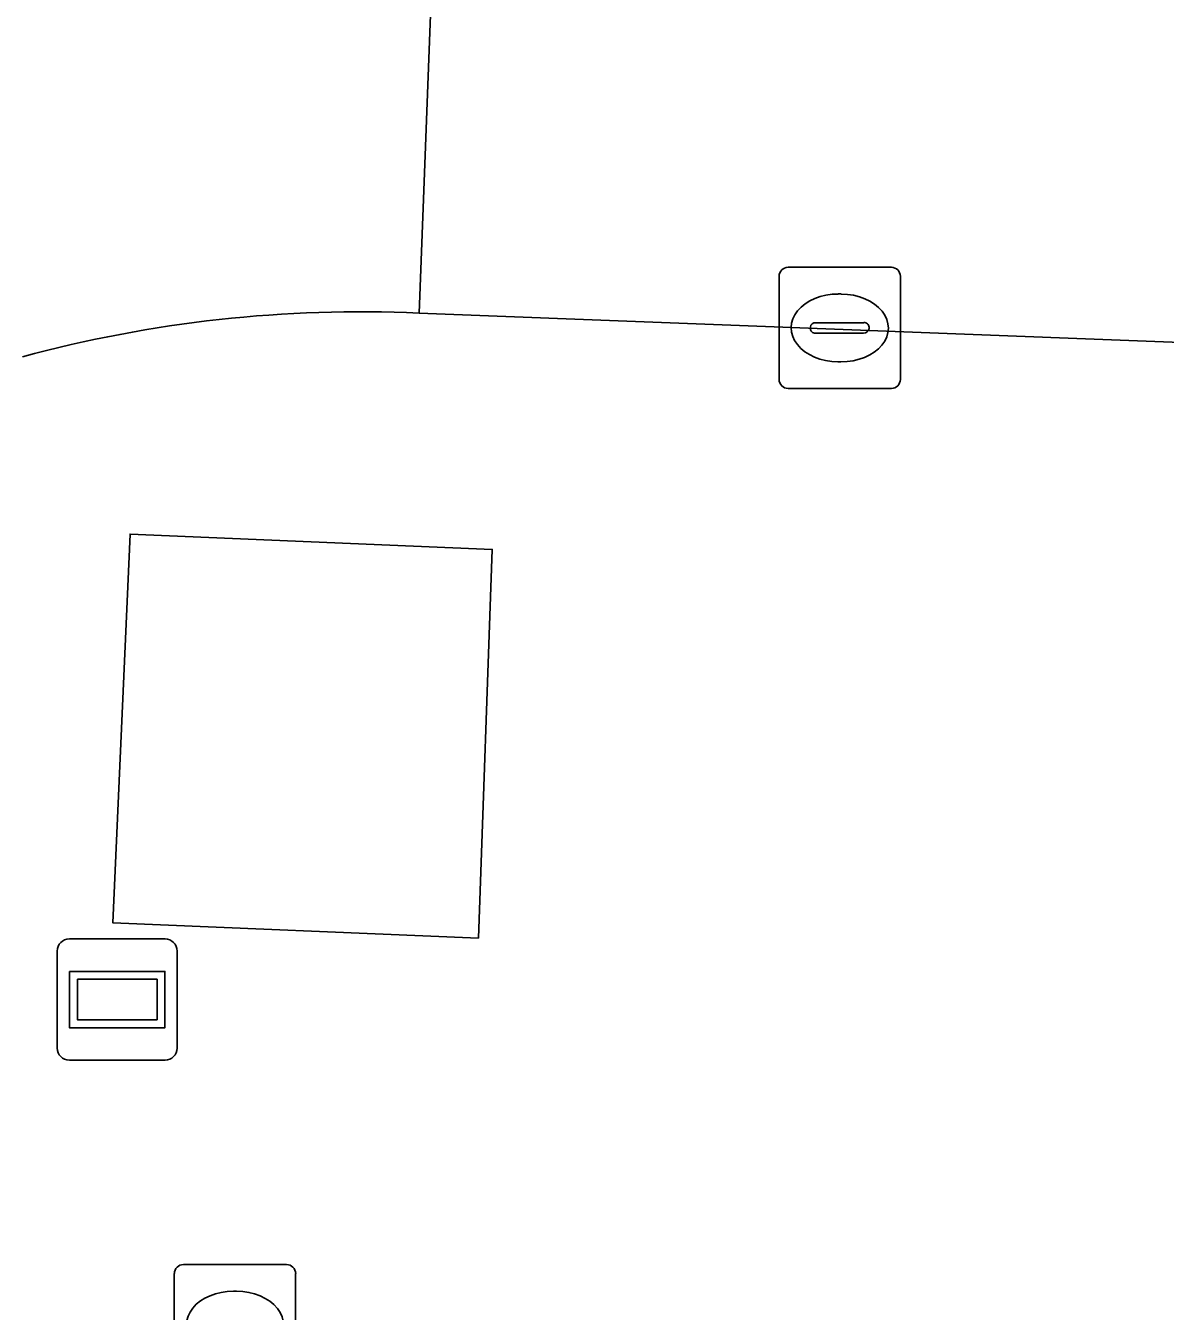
# Model space of a CAD drawing. Extents: x 160888 to 161385, y 386490 to 386908.
# Drawn here: x 161047.88 to 161057.28, y 386753.08 to 386763.68 of the extents above; entities that cross this region are included whole.
import ezdxf

# ---------------------------------------------------------------- set-up
doc = ezdxf.new("R2010")
doc.units = 0
for name, color, linetype in [('IMGEO_Groenvoorziening', 7, 'Continuous'), ('IMGEO_Kolk', 7, 'Continuous'), ('IMGEO_Reclamebord', 7, 'Continuous'), ('IMGEO_Rijbaan_lokaal_open', 7, 'Continuous'), ('IMGEO_Voetpad_open', 7, 'Continuous')]:
    doc.layers.add(name, color=color, linetype=linetype)

msp = doc.modelspace()

# ---------------------------------------------------------------- linework, layer by layer
at = {"layer": 'IMGEO_Groenvoorziening'}
msp.add_lwpolyline([(161051.617, 386756.155), (161051.73, 386759.363), (161048.742, 386759.49), (161048.6, 386756.28)], close=True, dxfattribs=at)
at = {"layer": 'IMGEO_Kolk'}
for p, q in [((161054.172, 386761.691), (161055.024, 386761.691)), ((161054.097, 386760.765), (161054.097, 386761.617)), ((161055.098, 386761.617), (161055.098, 386760.765)), ((161054.585, 386761.471), (161054.61, 386761.471)), ((161054.356, 386761.185), (161054.356, 386761.197)), ((161054.399, 386761.234), (161054.797, 386761.234)), ((161054.84, 386761.197), (161054.84, 386761.185)), ((161054.794, 386761.148), (161054.396, 386761.148)), ((161054.608, 386760.911), (161054.583, 386760.911)), ((161055.024, 386760.691), (161054.172, 386760.691)), ((161049.182, 386753.461), (161050.034, 386753.461)), ((161049.107, 386752.535), (161049.107, 386753.387)), ((161050.108, 386753.387), (161050.108, 386752.535)), ((161049.595, 386753.241), (161049.62, 386753.241))]:
    msp.add_line(p, q, dxfattribs=at)
for points in [[(161054.172, 386761.691), (161055.024, 386761.691)], [(161054.097, 386760.765), (161054.097, 386761.617)], [(161055.098, 386761.617), (161055.098, 386760.765)], [(161055.024, 386760.691), (161054.172, 386760.691)], [(161049.182, 386753.461), (161050.034, 386753.461)], [(161049.107, 386752.535), (161049.107, 386753.387)], [(161050.108, 386753.387), (161050.108, 386752.535)]]:
    msp.add_lwpolyline(points, dxfattribs=at)
for centre, radius, start, end in [((161054.174, 386761.615), 0.0765, 91.552, 178.448), ((161054.174, 386761.615), 0.0765, 91.552, 178.448), ((161055.022, 386761.615), 0.0765, 1.552, 88.448), ((161055.022, 386761.615), 0.0765, 1.552, 88.448), ((161054.396, 386761.194), 0.0403, 85.8775, 175.7526), ((161054.393, 386761.184), 0.0366, 178.938, 274.7102), ((161054.797, 386761.191), 0.043, 264.8664, 352.4533), ((161054.801, 386761.196), 0.0386, 1.7309, 96.639), ((161054.174, 386760.767), 0.0765, 181.552, 268.448), ((161054.174, 386760.767), 0.0765, 181.552, 268.448), ((161055.022, 386760.767), 0.0765, 271.552, 358.448), ((161055.022, 386760.767), 0.0765, 271.552, 358.448), ((161049.184, 386753.385), 0.0765, 91.552, 178.448), ((161049.184, 386753.385), 0.0765, 91.552, 178.448), ((161050.032, 386753.385), 0.0765, 1.552, 88.448), ((161050.032, 386753.385), 0.0765, 1.552, 88.448)]:
    msp.add_arc(centre, radius, start, end, dxfattribs=at)
for centre, major_axis, ratio, start_param, end_param in [((161054.584, 386761.191), (-0.387, 0.002), 0.722429, 4.712389, 7.853982), ((161054.609, 386761.191), (-0.39, 0.002), 0.717154, 1.570796, 4.712389), ((161049.594, 386752.961), (-0.387, 0.002), 0.722429, 4.712389, 7.853982), ((161049.619, 386752.961), (-0.39, 0.002), 0.717154, 1.570796, 4.712389)]:
    msp.add_ellipse(centre, major_axis=major_axis, ratio=ratio, start_param=start_param, end_param=end_param, dxfattribs=at)
at = {"layer": 'IMGEO_Reclamebord'}
for p, q in [((161048.241, 386756.148), (161049.031, 386756.148)), ((161049.031, 386756.148), (161048.241, 386756.148)), ((161048.141, 386755.248), (161048.141, 386756.048)), ((161048.141, 386756.048), (161048.141, 386755.248)), ((161049.131, 386756.048), (161049.131, 386755.248)), ((161049.131, 386755.248), (161049.131, 386756.048)), ((161049.031, 386755.148), (161048.241, 386755.148)), ((161048.241, 386755.148), (161049.031, 386755.148))]:
    msp.add_line(p, q, dxfattribs=at)
for points in [[(161048.242, 386755.88), (161049.03, 386755.88), (161049.03, 386755.416), (161048.242, 386755.416), (161048.242, 386755.88)], [(161048.307, 386755.815), (161048.307, 386755.481), (161048.965, 386755.481), (161048.965, 386755.815), (161048.307, 386755.815)]]:
    msp.add_lwpolyline(points, dxfattribs=at)
for centre, start, end in [((161048.241, 386756.048), 90, 180), ((161048.241, 386756.048), 90, 180), ((161049.031, 386756.048), 0, 90), ((161049.031, 386756.048), 360, 90), ((161048.241, 386755.248), 180, 270), ((161048.241, 386755.248), 180, 270), ((161049.031, 386755.248), 270, 0), ((161049.031, 386755.248), 270, 0)]:
    msp.add_arc(centre, 0.1, start, end, dxfattribs=at)
at = {"layer": 'IMGEO_Rijbaan_lokaal_open'}
msp.add_lwpolyline([(161123.471, 386765.083), (161122.754, 386764.747), (161121.166, 386764.598), (161120.987, 386764.606), (161099.456, 386765.491), (161096.312, 386765.62), (161077.44, 386766.396), (161074.326, 386766.524), (161051.361, 386767.468), (161051.127, 386761.313), (161096.837, 386759.553), (161132.404, 386758.088), (161135.202, 386826.738)], dxfattribs=at)
at = {"layer": 'IMGEO_Voetpad_open'}
for points in [[(161051.127, 386761.313), (161051.361, 386767.468), (161050.604, 386767.486), (161050.853, 386773.312), (161051.586, 386773.272), (161051.796, 386778.806), (161051.046, 386778.826), (161051.438, 386789.029), (161052.192, 386789.019), (161052.404, 386794.558), (161051.66, 386794.598), (161052.061, 386804.77), (161052.802, 386804.71), (161053.043, 386810.307), (161052.307, 386810.348), (161052.695, 386820.527)], [(161067.82, 386734.914), (161068.422, 386750), (161068.579, 386753.93), (161067.08, 386753.989), (161067.267, 386758.696), (161068.766, 386758.636), (161068.761, 386758.511), (161088.742, 386757.7), (161088.151, 386743.344), (161090.349, 386743.254), (161090.937, 386757.602), (161136.481, 386755.736), (161136.569, 386757.969), (161137.063, 386770.156), (161132.404, 386758.088), (161096.837, 386759.553), (161051.127, 386761.313)]]:
    msp.add_lwpolyline(points, dxfattribs=at)
msp.add_lwpolyline([(161048.6, 386756.28), (161048.742, 386759.49), (161051.73, 386759.363), (161051.617, 386756.155)], close=True, dxfattribs=at)
msp.add_arc((161050.642, 386750.687), 10.637, 87.3855, 105.1989, dxfattribs=at)
msp.add_arc((161050.642, 386750.687), 10.637, 87.3855, 105.1989, dxfattribs=at)

doc.saveas('drawing.dxf')
